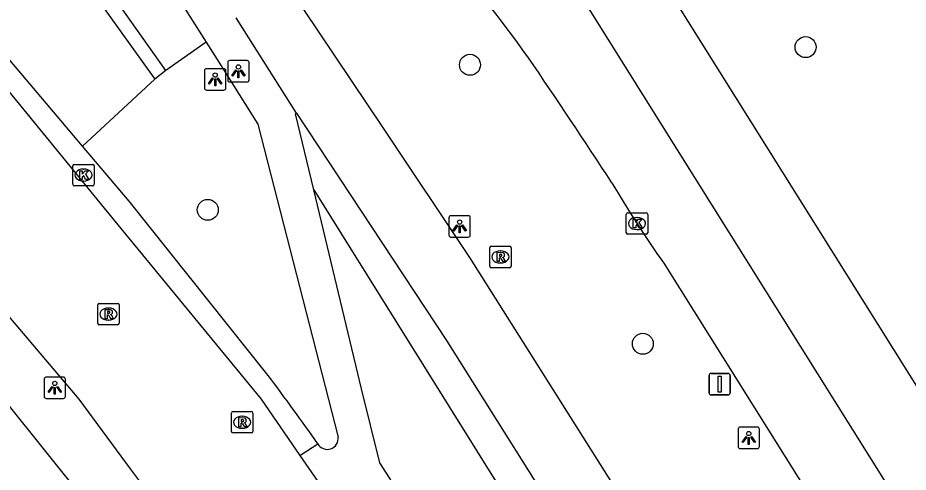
# Model space of a CAD drawing. Extents: x 159353 to 160616, y 385893 to 387321.
# Drawn here: x 160407.4 to 160448.91, y 386699.99 to 386721.17 of the extents above; entities that cross this region are included whole.
import ezdxf

# ---------------------------------------------------------------- set-up
doc = ezdxf.new("R2010")
doc.units = 0
for name, color, linetype in [('IMGEO_Berm_groen', 7, 'Continuous'), ('IMGEO_Boom', 7, 'Continuous'), ('IMGEO_Fietspad_gesloten', 7, 'Continuous'), ('IMGEO_Groenvoorziening', 7, 'Continuous'), ('IMGEO_Haag', 7, 'Continuous'), ('IMGEO_Kolk', 7, 'Continuous'), ('IMGEO_Lichtpunt', 7, 'Continuous'), ('IMGEO_OVBaan_gesloten', 7, 'Continuous'), ('IMGEO_Rijbaan_lokaal_open', 7, 'Continuous'), ('IMGEO_Rijbaan_regionaal_gesloten', 7, 'Continuous'), ('IMGEO_Rioolput', 7, 'Continuous'), ('IMGEO_Sirene', 7, 'Continuous'), ('IMGEO_Voetpad_open', 7, 'Continuous')]:
    doc.layers.add(name, color=color, linetype=linetype)

msp = doc.modelspace()

# ---------------------------------------------------------------- linework, layer by layer
at = {"layer": 'IMGEO_Berm_groen'}
msp.add_lwpolyline([(160421.201, 386713.155), (160466.471, 386640.614)], dxfattribs=at)
at = {"layer": 'IMGEO_Boom'}
for centre in [(160444.129, 386719.809), (160428.481, 386718.983), (160416.256, 386712.222), (160436.54, 386705.979)]:
    msp.add_circle(centre, 0.489, dxfattribs=at)
at = {"layer": 'IMGEO_Fietspad_gesloten'}
for points in [[(160554.152, 386509.544), (160518.163, 386566.967), (160508.016, 386583.091), (160499.488, 386596.8), (160488.745, 386614.006), (160477.808, 386631.524), (160472.115, 386640.642), (160467.355, 386648.229), (160458.083, 386663.01), (160448.283, 386678.631), (160446.206, 386681.921), (160435.309, 386699.176), (160428.475, 386709.998), (160424.445, 386716.023), (160420.708, 386721.612)], [(160420.391, 386716.727), (160417.582, 386721.174)], [(160420.391, 386716.727), (160427.39, 386706.135), (160445.703, 386677.016), (160466.542, 386643.684), (160466.961, 386642.997), (160466.983, 386642.961)]]:
    msp.add_lwpolyline(points, dxfattribs=at)
at = {"layer": 'IMGEO_Groenvoorziening'}
for points in [[(160416.176, 386720.046), (160414.3, 386718.722)], [(160413.788, 386718.321), (160410.421, 386715.197)]]:
    msp.add_lwpolyline(points, dxfattribs=at)
at = {"layer": 'IMGEO_Haag'}
for points in [[(160414.3, 386718.722), (160400.262, 386738.521), (160365.178, 386793.738), (160364.567, 386793.394), (160382.765, 386764.339), (160399.383, 386738.444), (160411.063, 386722.127), (160413.788, 386718.321)], [(160414.3, 386718.722), (160413.788, 386718.321)]]:
    msp.add_lwpolyline(points, dxfattribs=at)
at = {"layer": 'IMGEO_Kolk'}
for p, q in [((160409.963, 386713.416), (160409.963, 386714.268)), ((160410.038, 386714.342), (160410.89, 386714.342)), ((160410.964, 386714.268), (160410.964, 386713.416)), ((160410.451, 386714.122), (160410.476, 386714.122)), ((160410.474, 386713.562), (160410.449, 386713.562)), ((160410.89, 386713.342), (160410.038, 386713.342)), ((160435.768, 386711.157), (160435.768, 386712.009)), ((160435.843, 386712.083), (160436.695, 386712.083)), ((160436.256, 386711.863), (160436.281, 386711.863)), ((160436.769, 386712.009), (160436.769, 386711.157)), ((160436.279, 386711.303), (160436.254, 386711.303)), ((160436.695, 386711.083), (160435.843, 386711.083))]:
    msp.add_line(p, q, dxfattribs=at)
for points in [[(160409.963, 386713.416), (160409.963, 386714.268)], [(160410.038, 386714.342), (160410.89, 386714.342)], [(160410.964, 386714.268), (160410.964, 386713.416)], [(160410.284, 386714.042), (160410.407, 386714.042), (160410.407, 386713.891), (160410.537, 386714.042), (160410.701, 386714.042), (160410.555, 386713.891), (160410.708, 386713.642), (160410.556, 386713.642), (160410.471, 386713.806), (160410.407, 386713.739), (160410.407, 386713.642), (160410.284, 386713.642), (160410.284, 386714.042)], [(160410.89, 386713.342), (160410.038, 386713.342)], [(160435.768, 386711.157), (160435.768, 386712.009)], [(160435.843, 386712.083), (160436.695, 386712.083)], [(160436.089, 386711.783), (160436.212, 386711.783), (160436.212, 386711.632), (160436.342, 386711.783), (160436.506, 386711.783), (160436.36, 386711.632), (160436.513, 386711.383), (160436.361, 386711.383), (160436.276, 386711.547), (160436.212, 386711.48), (160436.212, 386711.383), (160436.089, 386711.383), (160436.089, 386711.783)], [(160436.769, 386712.009), (160436.769, 386711.157)], [(160436.695, 386711.083), (160435.843, 386711.083)]]:
    msp.add_lwpolyline(points, dxfattribs=at)
for centre, start, end in [((160410.04, 386714.266), 91.552, 178.448), ((160410.04, 386714.266), 91.552, 178.448), ((160410.888, 386714.266), 1.552, 88.448), ((160410.888, 386714.266), 1.552, 88.448), ((160410.04, 386713.418), 181.552, 268.448), ((160410.04, 386713.418), 181.552, 268.448), ((160410.888, 386713.418), 271.552, 358.448), ((160410.888, 386713.418), 271.552, 358.448), ((160435.845, 386712.007), 91.552, 178.448), ((160435.845, 386712.007), 91.552, 178.448), ((160436.693, 386712.007), 1.552, 88.448), ((160436.693, 386712.007), 1.552, 88.448), ((160435.845, 386711.159), 181.552, 268.448), ((160435.845, 386711.159), 181.552, 268.448), ((160436.693, 386711.159), 271.552, 358.448), ((160436.693, 386711.159), 271.552, 358.448)]:
    msp.add_arc(centre, 0.0765, start, end, dxfattribs=at)
for centre, major_axis, ratio, start_param, end_param in [((160410.45, 386713.842), (-0.387, 0.002), 0.722429, 4.712389, 7.853982), ((160410.475, 386713.842), (-0.39, 0.002), 0.717154, 1.570796, 4.712389), ((160436.255, 386711.583), (-0.387, 0.002), 0.722429, 4.712389, 7.853982), ((160436.28, 386711.583), (-0.39, 0.002), 0.717154, 1.570796, 4.712389)]:
    msp.add_ellipse(centre, major_axis=major_axis, ratio=ratio, start_param=start_param, end_param=end_param, dxfattribs=at)
at = {"layer": 'IMGEO_Lichtpunt'}
for p, q in [((160418.087, 386719.18), (160417.279, 386719.18)), ((160418.087, 386719.18), (160417.279, 386719.18)), ((160417.004, 386718.802), (160416.196, 386718.802)), ((160417.004, 386718.802), (160416.196, 386718.802)), ((160417.185, 386719.085), (160417.185, 386718.278)), ((160417.185, 386719.085), (160417.185, 386718.278)), ((160418.181, 386718.278), (160418.181, 386719.085)), ((160418.181, 386718.278), (160418.181, 386719.085)), ((160416.102, 386718.707), (160416.102, 386717.9)), ((160416.102, 386718.707), (160416.102, 386717.9)), ((160417.098, 386717.9), (160417.098, 386718.707)), ((160417.098, 386717.9), (160417.098, 386718.707)), ((160417.279, 386718.184), (160418.087, 386718.184)), ((160417.279, 386718.184), (160418.087, 386718.184)), ((160416.196, 386717.806), (160417.004, 386717.806)), ((160416.196, 386717.806), (160417.004, 386717.806)), ((160427.501, 386711.854), (160427.501, 386711.047)), ((160427.501, 386711.854), (160427.501, 386711.047)), ((160428.403, 386711.949), (160427.595, 386711.949)), ((160428.403, 386711.949), (160427.595, 386711.949)), ((160428.497, 386711.047), (160428.497, 386711.854)), ((160428.497, 386711.047), (160428.497, 386711.854)), ((160427.595, 386710.953), (160428.403, 386710.953)), ((160427.595, 386710.953), (160428.403, 386710.953)), ((160408.626, 386704.33), (160408.626, 386703.523)), ((160408.626, 386704.33), (160408.626, 386703.523)), ((160409.528, 386704.425), (160408.72, 386704.425)), ((160409.528, 386704.425), (160408.72, 386704.425)), ((160409.622, 386703.523), (160409.622, 386704.33)), ((160409.622, 386703.523), (160409.622, 386704.33)), ((160408.72, 386703.429), (160409.528, 386703.429)), ((160408.72, 386703.429), (160409.528, 386703.429)), ((160440.982, 386701.996), (160440.982, 386701.189)), ((160440.982, 386701.996), (160440.982, 386701.189)), ((160441.884, 386702.091), (160441.076, 386702.091)), ((160441.884, 386702.091), (160441.076, 386702.091)), ((160441.978, 386701.189), (160441.978, 386701.996)), ((160441.978, 386701.189), (160441.978, 386701.996)), ((160441.076, 386701.095), (160441.884, 386701.095)), ((160441.076, 386701.095), (160441.884, 386701.095))]:
    msp.add_line(p, q, dxfattribs=at)
for points in [[(160416.476, 386718.371), (160416.515, 386718.343), (160416.327, 386718.081), (160416.289, 386718.108), (160416.476, 386718.371)], [(160416.688, 386718.343), (160416.726, 386718.37), (160416.913, 386718.108), (160416.874, 386718.08), (160416.688, 386718.343)], [(160417.559, 386718.749), (160417.598, 386718.721), (160417.41, 386718.459), (160417.372, 386718.486), (160417.559, 386718.749)], [(160417.661, 386718.701), (160417.708, 386718.701), (160417.708, 386718.379), (160417.661, 386718.379), (160417.661, 386718.701)], [(160417.771, 386718.721), (160417.809, 386718.748), (160417.996, 386718.486), (160417.957, 386718.458), (160417.771, 386718.721)], [(160416.578, 386718.323), (160416.625, 386718.323), (160416.625, 386718.001), (160416.578, 386718.001), (160416.578, 386718.323)], [(160427.875, 386711.518), (160427.914, 386711.49), (160427.726, 386711.228), (160427.688, 386711.255), (160427.875, 386711.518)], [(160427.977, 386711.47), (160428.024, 386711.47), (160428.024, 386711.148), (160427.977, 386711.148), (160427.977, 386711.47)], [(160428.087, 386711.49), (160428.125, 386711.517), (160428.312, 386711.255), (160428.273, 386711.227), (160428.087, 386711.49)], [(160409, 386703.994), (160409.039, 386703.966), (160408.851, 386703.704), (160408.813, 386703.731), (160409, 386703.994)], [(160409.102, 386703.946), (160409.149, 386703.946), (160409.149, 386703.624), (160409.102, 386703.624), (160409.102, 386703.946)], [(160409.212, 386703.966), (160409.25, 386703.993), (160409.437, 386703.731), (160409.398, 386703.703), (160409.212, 386703.966)], [(160441.356, 386701.66), (160441.395, 386701.632), (160441.207, 386701.37), (160441.169, 386701.397), (160441.356, 386701.66)], [(160441.458, 386701.612), (160441.505, 386701.612), (160441.505, 386701.29), (160441.458, 386701.29), (160441.458, 386701.612)], [(160441.568, 386701.632), (160441.606, 386701.659), (160441.793, 386701.397), (160441.754, 386701.369), (160441.568, 386701.632)]]:
    msp.add_lwpolyline(points, dxfattribs=at)
for centre in [(160417.684, 386718.883), (160416.601, 386718.505), (160428, 386711.652), (160409.125, 386704.128), (160441.481, 386701.794)]:
    msp.add_circle(centre, 0.0994, dxfattribs=at)
for centre, start, end in [((160417.279, 386719.085), 90, 180), ((160417.279, 386719.085), 90, 180), ((160418.087, 386719.085), 0, 90), ((160418.087, 386719.085), 0, 90), ((160416.196, 386718.707), 90, 180), ((160416.196, 386718.707), 90, 180), ((160417.004, 386718.707), 0, 90), ((160417.004, 386718.707), 0, 90), ((160417.279, 386718.278), 180, 270), ((160417.279, 386718.278), 180, 270), ((160418.087, 386718.278), 270, 0), ((160418.087, 386718.278), 270, 360), ((160416.196, 386717.9), 180, 270), ((160416.196, 386717.9), 180, 270), ((160417.004, 386717.9), 270, 0), ((160417.004, 386717.9), 270, 360), ((160427.595, 386711.854), 90, 180), ((160427.595, 386711.854), 90, 180), ((160428.403, 386711.854), 0, 90), ((160428.403, 386711.854), 0, 90), ((160427.595, 386711.047), 180, 270), ((160427.595, 386711.047), 180, 270), ((160428.403, 386711.047), 270, 0), ((160428.403, 386711.047), 270, 360), ((160408.72, 386704.33), 90, 180), ((160408.72, 386704.33), 90, 180), ((160409.528, 386704.33), 0, 90), ((160409.528, 386704.33), 0, 90), ((160408.72, 386703.523), 180, 270), ((160408.72, 386703.523), 180, 270), ((160409.528, 386703.523), 270, 0), ((160409.528, 386703.523), 270, 360), ((160441.076, 386701.996), 90, 180), ((160441.076, 386701.996), 90, 180), ((160441.884, 386701.996), 0, 90), ((160441.884, 386701.996), 0, 90), ((160441.076, 386701.189), 180, 270), ((160441.076, 386701.189), 180, 270), ((160441.884, 386701.189), 270, 0), ((160441.884, 386701.189), 270, 360)]:
    msp.add_arc(centre, 0.0946, start, end, dxfattribs=at)
at = {"layer": 'IMGEO_OVBaan_gesloten'}
for points in [[(160373.314, 386825.296), (160388.475, 386801.004), (160407.471, 386770.714), (160421.847, 386747.807), (160467.213, 386675.403), (160505.396, 386614.482)], [(160502.351, 386612.565), (160464.17, 386673.493), (160418.678, 386746.108)]]:
    msp.add_lwpolyline(points, dxfattribs=at)
at = {"layer": 'IMGEO_Rijbaan_lokaal_open'}
for points in [[(160405.156, 386719.94), (160411.841, 386711.793), (160418.739, 386703.389), (160420.553, 386700.768)], [(160399.866, 386715.626), (160410.25, 386703.402), (160412.636, 386700.148), (160414.216, 386698.04), (160416.169, 386695.392), (160422.504, 386685.407), (160434.527, 386666.14), (160436.298, 386663.32)], [(160420.553, 386700.768), (160424.954, 386694.408), (160438.514, 386672.774), (160448.421, 386657.103)]]:
    msp.add_lwpolyline(points, dxfattribs=at)
at = {"layer": 'IMGEO_Rijbaan_regionaal_gesloten'}
msp.add_lwpolyline([(160437.52, 386709.733), (160514.871, 386586.341), (160515.141, 386585.872), (160518.551, 386579.812), (160520.931, 386575.203)], dxfattribs=at)
for centre, radius, start, end in [((160372.112, 386676.809), 72.794, 35.72474, 41.24517), ((160072.294, 386475.33), 433.99, 33.282, 34.207), ((160478.617, 386738.871), 50.379, 210.2565, 215.3372)]:
    msp.add_arc(centre, radius, start, end, dxfattribs=at)
at = {"layer": 'IMGEO_Rioolput'}
for p, q in [((160429.476, 386710.526), (160430.328, 386710.526)), ((160429.401, 386709.6), (160429.401, 386710.452)), ((160429.889, 386710.306), (160429.914, 386710.306)), ((160430.402, 386710.452), (160430.402, 386709.6)), ((160429.912, 386709.746), (160429.887, 386709.746)), ((160430.328, 386709.526), (160429.476, 386709.526)), ((160411.125, 386706.937), (160411.125, 386707.789)), ((160411.2, 386707.863), (160412.052, 386707.863)), ((160411.613, 386707.643), (160411.638, 386707.643)), ((160412.126, 386707.789), (160412.126, 386706.937)), ((160412.052, 386706.863), (160411.2, 386706.863)), ((160411.636, 386707.083), (160411.611, 386707.083)), ((160417.358, 386701.894), (160417.358, 386702.746)), ((160417.433, 386702.82), (160418.285, 386702.82)), ((160417.846, 386702.6), (160417.871, 386702.6)), ((160418.359, 386702.746), (160418.359, 386701.894)), ((160418.285, 386701.82), (160417.433, 386701.82)), ((160417.869, 386702.04), (160417.844, 386702.04))]:
    msp.add_line(p, q, dxfattribs=at)
for points in [[(160429.476, 386710.526), (160430.328, 386710.526)], [(160429.401, 386709.6), (160429.401, 386710.452)], [(160429.99, 386710.224), (160429.738, 386710.226), (160429.738, 386709.826)], [(160429.916, 386710.145), (160429.862, 386710.145), (160429.862, 386710.064)], [(160429.862, 386710.064), (160429.914, 386710.064)], [(160430.402, 386710.452), (160430.402, 386709.6)], [(160429.738, 386709.826), (160429.862, 386709.826), (160429.862, 386709.988), (160429.873, 386709.988)], [(160429.92, 386709.959), (160429.991, 386709.826), (160430.131, 386709.826), (160430.066, 386709.952)], [(160430.328, 386709.526), (160429.476, 386709.526)], [(160411.125, 386706.937), (160411.125, 386707.789)], [(160411.2, 386707.863), (160412.052, 386707.863)], [(160411.714, 386707.561), (160411.462, 386707.563), (160411.462, 386707.163)], [(160412.126, 386707.789), (160412.126, 386706.937)], [(160411.462, 386707.163), (160411.586, 386707.163), (160411.586, 386707.325), (160411.597, 386707.325)], [(160411.64, 386707.482), (160411.586, 386707.482), (160411.586, 386707.401)], [(160411.586, 386707.401), (160411.638, 386707.401)], [(160411.644, 386707.296), (160411.715, 386707.163), (160411.855, 386707.163), (160411.79, 386707.289)], [(160412.052, 386706.863), (160411.2, 386706.863)], [(160417.358, 386701.894), (160417.358, 386702.746)], [(160417.433, 386702.82), (160418.285, 386702.82)], [(160418.359, 386702.746), (160418.359, 386701.894)], [(160417.947, 386702.518), (160417.695, 386702.52), (160417.695, 386702.12)], [(160417.695, 386702.12), (160417.819, 386702.12), (160417.819, 386702.282), (160417.83, 386702.282)], [(160417.873, 386702.439), (160417.819, 386702.439), (160417.819, 386702.358)], [(160417.819, 386702.358), (160417.871, 386702.358)], [(160417.877, 386702.253), (160417.948, 386702.12), (160418.088, 386702.12), (160418.023, 386702.246)], [(160418.285, 386701.82), (160417.433, 386701.82)]]:
    msp.add_lwpolyline(points, dxfattribs=at)
for centre, radius, start, end in [((160429.478, 386710.45), 0.0765, 91.552, 178.448), ((160429.478, 386710.45), 0.0765, 91.552, 178.448), ((160430.326, 386710.45), 0.0765, 1.552, 88.448), ((160430.326, 386710.45), 0.0765, 1.552, 88.448), ((160429.898, 386710.253), 0.19, 274.7715, 282.9687), ((160429.922, 386710.049), 0.0964, 77.0061, 93.1865), ((160429.936, 386710.106), 0.0378, 276.6634, 79.6772), ((160429.989, 386710.114), 0.109, 350.3612, 89.416), ((160429.987, 386710.114), 0.112, 277.5842, 350.9817), ((160429.872, 386709.935), 0.0533, 26.0293, 88.6989), ((160429.971, 386709.899), 0.108, 29.5134, 73.7905), ((160429.478, 386709.602), 0.0765, 181.552, 268.448), ((160429.478, 386709.602), 0.0765, 181.552, 268.448), ((160430.326, 386709.602), 0.0765, 271.552, 358.448), ((160430.326, 386709.602), 0.0765, 271.552, 358.448), ((160411.202, 386707.787), 0.0765, 91.552, 178.448), ((160411.202, 386707.787), 0.0765, 91.552, 178.448), ((160411.713, 386707.451), 0.109, 350.3612, 89.416), ((160412.05, 386707.787), 0.0765, 1.552, 88.448), ((160412.05, 386707.787), 0.0765, 1.552, 88.448), ((160411.596, 386707.272), 0.0533, 26.0293, 88.6989), ((160411.622, 386707.59), 0.19, 274.7715, 282.9687), ((160411.646, 386707.386), 0.0964, 77.0061, 93.1865), ((160411.66, 386707.443), 0.0378, 276.6634, 79.6772), ((160411.711, 386707.451), 0.112, 277.5842, 350.9817), ((160411.695, 386707.236), 0.108, 29.5134, 73.7905), ((160411.202, 386706.939), 0.0765, 181.552, 268.448), ((160411.202, 386706.939), 0.0765, 181.552, 268.448), ((160412.05, 386706.939), 0.0765, 271.552, 358.448), ((160412.05, 386706.939), 0.0765, 271.552, 358.448), ((160417.435, 386702.744), 0.0765, 91.552, 178.448), ((160417.435, 386702.744), 0.0765, 91.552, 178.448), ((160418.283, 386702.744), 0.0765, 1.552, 88.448), ((160418.283, 386702.744), 0.0765, 1.552, 88.448), ((160417.829, 386702.229), 0.0533, 26.0293, 88.6989), ((160417.855, 386702.547), 0.19, 274.7715, 282.9687), ((160417.879, 386702.343), 0.0964, 77.0061, 93.1865), ((160417.893, 386702.4), 0.0378, 276.6634, 79.6772), ((160417.946, 386702.408), 0.109, 350.3612, 89.416), ((160417.944, 386702.408), 0.112, 277.5842, 350.9817), ((160417.928, 386702.193), 0.108, 29.5134, 73.7905), ((160417.435, 386701.896), 0.0765, 181.552, 268.448), ((160417.435, 386701.896), 0.0765, 181.552, 268.448), ((160418.283, 386701.896), 0.0765, 271.552, 358.448), ((160418.283, 386701.896), 0.0765, 271.552, 358.448)]:
    msp.add_arc(centre, radius, start, end, dxfattribs=at)
for centre, major_axis, ratio, start_param, end_param in [((160429.888, 386710.026), (-0.387, 0.002), 0.722429, 4.712389, 7.853982), ((160429.913, 386710.026), (-0.39, 0.002), 0.717154, 1.570796, 4.712389), ((160411.612, 386707.363), (-0.387, 0.002), 0.722429, 4.712389, 7.853982), ((160411.637, 386707.363), (-0.39, 0.002), 0.717154, 1.570796, 4.712389), ((160417.845, 386702.32), (-0.387, 0.002), 0.722429, 4.712389, 7.853982), ((160417.87, 386702.32), (-0.39, 0.002), 0.717154, 1.570796, 4.712389)]:
    msp.add_ellipse(centre, major_axis=major_axis, ratio=ratio, start_param=start_param, end_param=end_param, dxfattribs=at)
at = {"layer": 'IMGEO_Sirene'}
for p, q in [((160439.626, 386703.697), (160439.626, 386704.497)), ((160439.626, 386704.497), (160439.626, 386703.697)), ((160439.726, 386704.597), (160440.516, 386704.597)), ((160440.516, 386704.597), (160439.726, 386704.597)), ((160440.616, 386704.497), (160440.616, 386703.697)), ((160440.616, 386703.697), (160440.616, 386704.497)), ((160440.516, 386703.597), (160439.726, 386703.597)), ((160439.726, 386703.597), (160440.516, 386703.597))]:
    msp.add_line(p, q, dxfattribs=at)
msp.add_lwpolyline([(160440.046, 386704.472), (160440.196, 386704.472), (160440.196, 386703.722), (160440.046, 386703.722), (160440.046, 386704.472)], dxfattribs=at)
for centre, start, end in [((160439.726, 386704.497), 90, 180), ((160439.726, 386704.497), 90, 180), ((160440.516, 386704.497), 0, 90), ((160440.516, 386704.497), 360, 90), ((160439.726, 386703.697), 180, 270), ((160439.726, 386703.697), 180, 270), ((160440.516, 386703.697), 270, 0), ((160440.516, 386703.697), 270, 0)]:
    msp.add_arc(centre, 0.1, start, end, dxfattribs=at)
at = {"layer": 'IMGEO_Voetpad_open'}
for points in [[(160410.421, 386715.197), (160410.002, 386715.694), (160381.003, 386750), (160337.988, 386800.85), (160334.065, 386805.458)], [(160420.106, 386684.433), (160415.676, 386691.557), (160410.457, 386698.771), (160406.881, 386703.226), (160367.866, 386749.345), (160367.101, 386750)], [(160414.476, 386722.74), (160416.176, 386720.046)], [(160416.176, 386720.046), (160416.881, 386718.929), (160417.111, 386718.564), (160418.596, 386716.211), (160422.334, 386701.632)], [(160421.201, 386713.155), (160420.351, 386716.693), (160420.391, 386716.727)], [(160419.076, 386704.501), (160412.588, 386712.632), (160410.421, 386715.197)], [(160463.257, 386638.696), (160447.036, 386664.227), (160425.29, 386698.852), (160424.277, 386700.434), (160423.427, 386703.885), (160421.201, 386713.155)], [(160420.553, 386700.768), (160421.392, 386701.315)]]:
    msp.add_lwpolyline(points, dxfattribs=at)
for centre, radius, start, end in [((160281.719, 386602.217), 171.257, 35.35563, 36.67344), ((160421.833, 386701.561), 0.506, 209.1607, 8.0374)]:
    msp.add_arc(centre, radius, start, end, dxfattribs=at)

doc.saveas('drawing.dxf')
